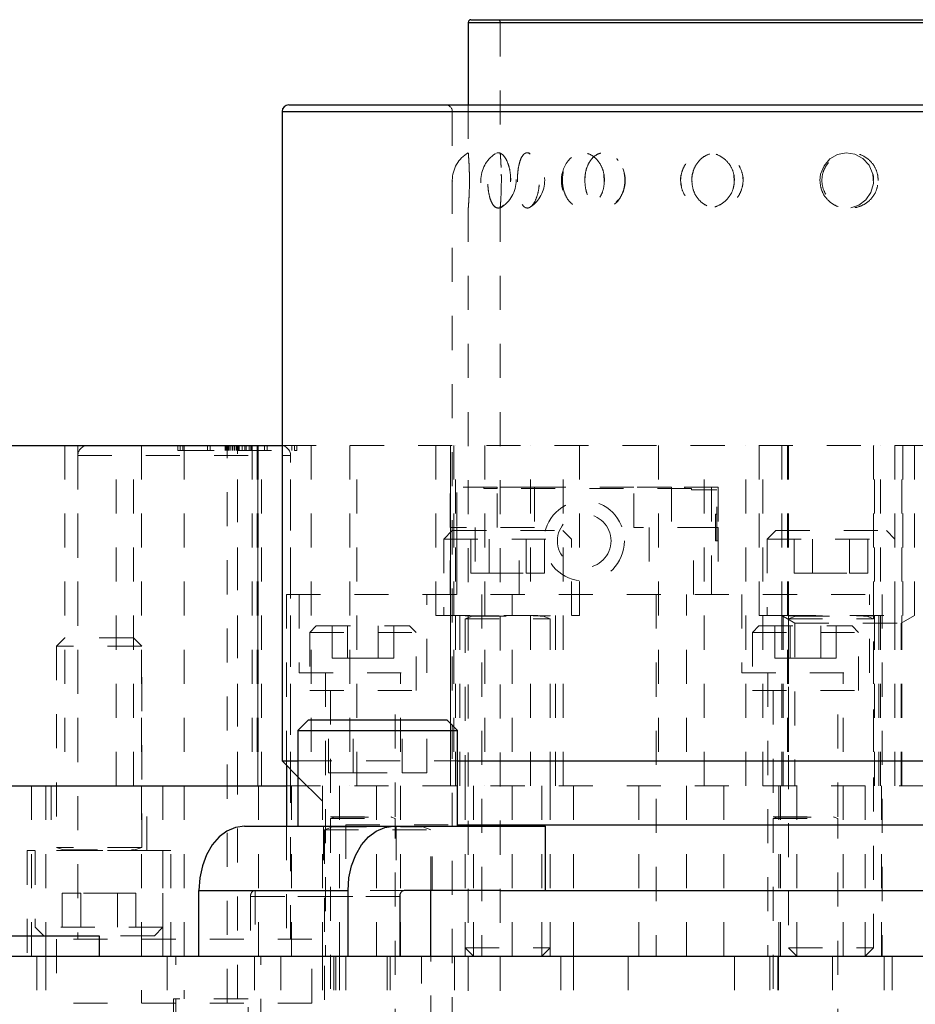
# Model space of a CAD drawing. Header units: inches. Extents: x 220 to 877, y 4 to 174.
# Tile 335 of 656: x 433.85 to 436.48, y 135.82 to 138.71. Entities that reach past the tile are written whole.
import ezdxf

# ---------------------------------------------------------------- set-up
doc = ezdxf.new("R2010")
doc.units = ezdxf.units.IN
doc.header["$LTSCALE"] = 0.5
doc.header["$MEASUREMENT"] = 0
doc.linetypes.add('HIDDEN', pattern=[0.225, 0.15, -0.075])
for name, color, linetype in [('DIE-M-S', 8, 'Continuous'), ('DIE-M-S2', 1, 'Continuous'), ('DIE-M-S3', 8, 'Continuous'), ('DSS-M-S', 53, 'Continuous'), ('SVD-M-S', 8, 'Continuous')]:
    doc.layers.add(name, color=color, linetype=linetype)

msp = doc.modelspace()

# ---------------------------------------------------------------- linework, layer by layer
at = {"layer": 'DIE-M-S', "linetype": 'Continuous', "lineweight": 25}
for p, q in [((433.40364, 137.46072), (434.62114, 137.46072)), ((434.63364, 136.52172), (434.63364, 136.34272)), ((433.43364, 136.46072), (434.63364, 136.46072))]:
    msp.add_line(p, q, dxfattribs=at)
at = {"layer": 'DIE-M-S', "linetype": 'HIDDEN', "lineweight": 18}
for p, q in [((433.98314, 137.46072), (433.98314, 136.46072)), ((434.02114, 137.46072), (434.02114, 136.46072)), ((434.13364, 136.46072), (434.13364, 137.46072)), ((434.18414, 136.46072), (434.18414, 137.46072)), ((434.3147, 137.44572), (434.3147, 137.46072)), ((434.32164, 137.44572), (434.32164, 137.46072)), ((434.32964, 137.44572), (434.32964, 137.46072)), ((434.33314, 137.46072), (434.33314, 136.46072)), ((434.40164, 137.44572), (434.40164, 137.46072)), ((434.40964, 137.44572), (434.40964, 137.46072)), ((434.45343, 137.44572), (434.45343, 137.46072)), ((434.45534, 137.44572), (434.45534, 137.46072)), ((434.45646, 137.44572), (434.45646, 137.46072)), ((434.46106, 137.44572), (434.46106, 137.46072)), ((434.46297, 137.44572), (434.46297, 137.46072)), ((434.46602, 137.44572), (434.46602, 137.46072)), ((434.47048, 137.44572), (434.47048, 137.46072)), ((434.4706, 137.44572), (434.4706, 137.46072)), ((434.47079, 137.44572), (434.47079, 137.46072)), ((434.47529, 137.44572), (434.47529, 137.46072)), ((434.47532, 137.44572), (434.47532, 137.46072)), ((434.48009, 137.44572), (434.48009, 137.46072)), ((434.48211, 137.44572), (434.48211, 137.46072)), ((434.48749, 137.44572), (434.48749, 137.46072)), ((434.48749, 137.44572), (434.48749, 137.46072)), ((434.48776, 137.44572), (434.48776, 137.46072)), ((434.48793, 137.44572), (434.48793, 137.46072)), ((434.48964, 137.44572), (434.48964, 137.46072)), ((434.49014, 136.46072), (434.49014, 137.46072)), ((434.49223, 137.44572), (434.49223, 137.46072)), ((434.49223, 137.44572), (434.49223, 137.46072)), ((434.49248, 137.44572), (434.49248, 137.46072)), ((434.4925, 137.44572), (434.4925, 137.46072)), ((434.49283, 137.44572), (434.49283, 137.46072)), ((434.49286, 137.44572), (434.49286, 137.46072)), ((434.49417, 137.44572), (434.49417, 137.46072)), ((434.49539, 137.44572), (434.49539, 137.46072)), ((434.50409, 137.44572), (434.50409, 137.46072)), ((434.51139, 137.44572), (434.51139, 137.46072)), ((434.5115, 137.44572), (434.5115, 137.46072)), ((434.5116, 137.44572), (434.5116, 137.46072)), ((434.51537, 137.44572), (434.51537, 137.46072)), ((434.524, 137.44572), (434.524, 137.46072)), ((434.52972, 137.44572), (434.52972, 137.46072)), ((434.53162, 137.44572), (434.53162, 137.46072)), ((434.53364, 137.46072), (434.53364, 136.46072)), ((434.54802, 137.46072), (434.54802, 136.46072)), ((434.54944, 136.46072), (434.54944, 137.46072)), ((434.56061, 136.46072), (434.56061, 137.46072)), ((434.56964, 137.44572), (434.56964, 137.46072)), ((434.57764, 137.44572), (434.57764, 137.46072)), ((434.62114, 137.46072), (438.05814, 137.46072)), ((434.64614, 136.46072), (434.64614, 137.46072)), ((434.64964, 137.44572), (434.64964, 137.46072)), ((434.65764, 137.44572), (434.65764, 137.46072)), ((434.66459, 137.44572), (434.66459, 137.46072)), ((434.82014, 137.46072), (434.82014, 136.46072)), ((435.11538, 137.46072), (435.11538, 136.46072)), ((435.11572, 136.46072), (435.11572, 137.46072)), ((435.13051, 136.46072), (435.13051, 137.46072)), ((435.44714, 136.46072), (435.44714, 137.46072)), ((435.98364, 136.46072), (435.98364, 137.46072)), ((436.03364, 136.46072), (436.03364, 137.46072)), ((436.08864, 137.46072), (436.08864, 136.96072)), ((436.37864, 136.46072), (436.37864, 137.46072)), ((436.37864, 136.46072), (436.37864, 137.46072)), ((436.44114, 136.46072), (436.44114, 137.46072)), ((436.44114, 136.46072), (436.44114, 137.46072)), ((436.47864, 136.96072), (436.47864, 137.46072)), ((434.3147, 137.44572), (434.32164, 137.44572)), ((434.32164, 137.44572), (434.48964, 137.44572)), ((434.48964, 137.44572), (434.65764, 137.44572)), ((434.65764, 137.44572), (434.66459, 137.44572)), ((435.11495, 137.21957), (435.11495, 137.33768)), ((435.25274, 137.33768), (435.11495, 137.33768)), ((435.13463, 137.02272), (435.13463, 137.33768)), ((435.21337, 137.33768), (435.21337, 137.33375)), ((435.25274, 137.21957), (435.25274, 137.33768)), ((435.36298, 137.33768), (435.25274, 137.33768)), ((435.25274, 137.33375), (435.25274, 137.33768)), ((435.36298, 137.33768), (435.36298, 137.21957)), ((435.65432, 137.33768), (435.36298, 137.33768)), ((435.65432, 137.21957), (435.65432, 137.33768)), ((435.76455, 137.33768), (435.65432, 137.33768)), ((435.76455, 137.33768), (435.76455, 137.21957)), ((435.90235, 137.33768), (435.76455, 137.33768)), ((435.80392, 137.33375), (435.80392, 137.33768)), ((435.88266, 137.33768), (435.88266, 137.02272)), ((435.90235, 137.33768), (435.90235, 137.21957)), ((435.21337, 137.33375), (435.25274, 137.33375)), ((435.82361, 137.33375), (435.25274, 137.33375)), ((435.82361, 137.32981), (435.82361, 137.33375)), ((435.89841, 137.32981), (435.82361, 137.32981)), ((435.89841, 137.1802), (435.89841, 137.32981)), ((435.89448, 137.25894), (435.89448, 137.1802)), ((435.89841, 137.25894), (435.89448, 137.25894)), ((435.11495, 137.02272), (435.11495, 137.21957)), ((435.13463, 137.21957), (435.11495, 137.21957)), ((435.13463, 137.21957), (435.13463, 137.02272)), ((435.36298, 137.21957), (435.13463, 137.21957)), ((435.18778, 137.21957), (435.18778, 137.02272)), ((435.3177, 137.02272), (435.3177, 137.21957)), ((435.88266, 137.21957), (435.65432, 137.21957)), ((435.69959, 137.21957), (435.69959, 137.02272)), ((435.82951, 137.02272), (435.82951, 137.21957)), ((435.88266, 137.02272), (435.88266, 137.21957)), ((435.88266, 137.21957), (435.90235, 137.21957)), ((435.90235, 137.21957), (435.90235, 137.02272)), ((435.89448, 137.1802), (435.89841, 137.1802)), ((435.90235, 137.1802), (435.89841, 137.1802)), ((434.63364, 137.02272), (434.63364, 136.52172)), ((434.63364, 137.02272), (436.38364, 137.02272)), ((434.67114, 137.02272), (434.67114, 136.79272)), ((435.04614, 136.79272), (435.04614, 137.02272)), ((435.20824, 137.02272), (435.20824, 135.96072)), ((435.29724, 135.96072), (435.29724, 137.02272)), ((435.72004, 137.02272), (435.72004, 135.96072)), ((435.80904, 135.96072), (435.80904, 137.02272)), ((435.97114, 137.02272), (435.97114, 136.79272)), ((436.34614, 136.79272), (436.34614, 137.02272)), ((436.38364, 137.02272), (436.38364, 135.96072)), ((436.08864, 136.96072), (436.47864, 136.96072)), ((436.08864, 136.96072), (436.12739, 136.93835)), ((436.08864, 136.46072), (436.08864, 136.96072)), ((436.08864, 136.46072), (436.08864, 136.96072)), ((436.08864, 136.46072), (436.08864, 136.96072)), ((436.08864, 136.46072), (436.08864, 136.96072)), ((436.43989, 136.93835), (436.47864, 136.96072)), ((436.12739, 136.93835), (436.43989, 136.93835)), ((436.12739, 136.93835), (436.12739, 136.46072)), ((436.43989, 136.46072), (436.43989, 136.93835)), ((434.67114, 136.79272), (435.04614, 136.79272)), ((434.74814, 136.79272), (434.74814, 135.96072)), ((434.96914, 135.96072), (434.96914, 136.79272)), ((435.97114, 136.79272), (436.34614, 136.79272)), ((436.04814, 136.79272), (436.04814, 135.96072)), ((436.26914, 135.96072), (436.26914, 136.79272)), ((434.63364, 136.46072), (438.07114, 136.46072)), ((434.63364, 136.34272), (434.63364, 135.96072))]:
    msp.add_line(p, q, dxfattribs=at)
for radius in [0.11811, 0.07874]:
    msp.add_circle((435.50865, 137.1802), radius, dxfattribs=at)
at = {"layer": 'DIE-M-S2', "linetype": 'HIDDEN', "lineweight": 18}
for p, q in [((434.13364, 136.46072), (434.13364, 137.46072)), ((434.53364, 137.46072), (434.53364, 136.46072)), ((434.55042, 137.46072), (434.55042, 136.46072)), ((434.70664, 137.46072), (434.70664, 136.46072)), ((434.84064, 136.46072), (434.84064, 137.46072)), ((435.07264, 137.46072), (435.07264, 136.96072)), ((435.12592, 137.46072), (435.12592, 136.46072)), ((435.21664, 137.46072), (435.21664, 136.46072)), ((435.35064, 136.46072), (435.35064, 137.46072)), ((435.49464, 136.96072), (435.49464, 137.46072)), ((435.72664, 137.46072), (435.72664, 136.46072)), ((435.86064, 136.46072), (435.86064, 137.46072)), ((436.02264, 137.46072), (436.02264, 136.96072)), ((436.03364, 136.46072), (436.03364, 137.46072)), ((436.10564, 137.46072), (436.10564, 136.46072)), ((436.10864, 137.46072), (436.10864, 136.46072)), ((436.10864, 137.46072), (436.10864, 136.96072)), ((436.10864, 137.46072), (436.10864, 136.96072)), ((436.10864, 137.46072), (436.10864, 136.96072)), ((436.35864, 137.46072), (436.35864, 136.46072)), ((436.35864, 137.46072), (436.35864, 136.96072)), ((436.36164, 136.46072), (436.36164, 137.46072)), ((436.42114, 137.46072), (436.42114, 137.18572)), ((436.42114, 137.46072), (436.42114, 137.18572)), ((436.44464, 136.96072), (436.44464, 137.46072)), ((435.07264, 136.96072), (435.49464, 136.96072)), ((435.14314, 136.96072), (435.14314, 136.46072)), ((435.42414, 136.46072), (435.42414, 136.96072)), ((436.02264, 136.96072), (436.08864, 136.96072)), ((436.09314, 136.96072), (436.09314, 136.46072)), ((436.10864, 136.96033), (436.10864, 136.95141)), ((436.10864, 136.96033), (436.10864, 136.95141)), ((436.10864, 136.96033), (436.10864, 136.95141)), ((436.35864, 136.96033), (436.35864, 136.95141)), ((436.37414, 136.46072), (436.37414, 136.96072)), ((436.42114, 136.96072), (436.42114, 136.46072)), ((436.42114, 136.96072), (436.42114, 136.46072))]:
    msp.add_line(p, q, dxfattribs=at)
at = {"layer": 'DIE-M-S3', "linetype": 'HIDDEN', "lineweight": 18}
for p, q in [((434.20764, 137.46072), (434.20764, 135.82322)), ((434.45964, 135.82322), (434.45964, 137.46072)), ((434.02114, 137.43072), (434.64431, 137.43072)), ((434.02114, 137.43072), (434.02114, 136.01072)), ((434.64614, 136.01072), (434.64614, 137.43072)), ((433.88489, 135.96072), (433.88489, 136.46072)), ((433.92739, 136.46072), (433.92739, 135.96072)), ((433.94314, 136.46072), (433.94314, 136.27072)), ((434.22414, 136.27072), (434.22414, 136.46072)), ((434.27102, 136.46072), (434.27102, 135.96072)), ((434.55227, 135.96072), (434.55227, 136.46072)), ((434.63364, 136.46072), (438.07114, 136.46072)), ((434.64864, 136.46072), (434.64864, 135.96072)), ((434.73989, 135.96072), (434.73989, 136.46072)), ((434.78989, 136.46072), (434.78989, 135.96072)), ((434.89864, 135.96072), (434.89864, 136.46072)), ((435.15864, 136.46072), (435.15864, 135.96072)), ((435.18314, 136.46072), (435.18314, 135.96072)), ((435.38414, 135.96072), (435.38414, 136.46072)), ((435.40864, 135.96072), (435.40864, 136.46072)), ((435.47739, 135.96072), (435.47739, 136.46072)), ((435.66864, 136.46072), (435.66864, 135.96072)), ((435.91864, 135.96072), (435.91864, 136.46072)), ((436.08064, 136.46072), (436.08064, 135.96072)), ((436.08521, 136.46072), (436.08521, 135.96072)), ((436.13314, 136.46072), (436.13314, 135.96072)), ((436.33414, 135.96072), (436.33414, 136.46072)), ((436.38208, 135.96072), (436.38208, 136.46072)), ((434.29464, 136.27072), (433.87264, 136.27072)), ((433.87264, 136.27072), (433.87264, 135.96072)), ((434.29464, 135.96072), (434.29464, 136.27072)), ((434.70864, 136.01072), (433.95864, 136.01072)), ((433.95864, 136.01072), (433.95864, 135.82322)), ((434.70864, 135.82322), (434.70864, 136.01072)), ((434.70864, 135.82322), (433.95864, 135.82322))]:
    msp.add_line(p, q, dxfattribs=at)
at = {"layer": 'DIE-M-S3', "linetype": 'Continuous', "lineweight": 25}
msp.add_line((433.43364, 136.46072), (434.63364, 136.46072), dxfattribs=at)
at = {"layer": 'DIE-M-S3', "linetype": 'HIDDEN', "lineweight": 18}
for centre, start, end in [((434.05114, 137.43072), 90, 180), ((434.61614, 137.43072), 0, 90)]:
    msp.add_arc(centre, 0.03, start, end, dxfattribs=at)
at = {"layer": 'DSS-M-S', "linetype": 'Continuous', "lineweight": 25}
for p, q in [((435.16802, 138.70285), (435.16802, 138.46072)), ((435.16802, 138.70285), (437.19927, 138.70285)), ((435.17589, 138.71072), (437.19139, 138.71072)), ((434.62114, 138.44072), (434.62114, 136.53422)), ((434.62114, 138.44072), (437.74614, 138.44072)), ((434.64114, 138.46072), (437.72614, 138.46072)), ((434.62114, 136.53422), (434.66764, 136.48773)), ((434.62114, 136.53422), (434.66764, 136.53422)), ((435.13639, 136.53422), (437.2309, 136.53422)), ((435.13639, 136.34672), (437.2309, 136.34672)), ((435.26302, 136.15372), (437.10427, 136.15372)), ((433.43364, 136.02072), (434.08364, 136.02072)), ((434.08364, 136.02072), (434.08364, 135.96072)), ((405.93364, 135.96072), (439.43364, 135.96072))]:
    msp.add_line(p, q, dxfattribs=at)
at = {"layer": 'DSS-M-S', "linetype": 'HIDDEN', "lineweight": 18}
for p, q in [((437.19927, 138.70285), (435.16802, 138.70285)), ((435.26177, 138.70285), (437.10377, 138.70285)), ((435.26177, 138.70285), (435.26177, 138.31971)), ((437.74614, 138.44072), (434.62114, 138.44072)), ((435.12114, 138.44072), (437.24441, 138.44072)), ((435.12114, 138.44072), (435.12114, 134.29322)), ((435.16802, 138.46072), (435.16802, 138.31986)), ((435.24981, 138.31747), (435.24768, 138.31663)), ((435.34717, 138.31773), (435.35027, 138.31628)), ((436.27793, 138.32001), (436.25261, 138.31498)), ((436.30383, 138.31622), (436.27793, 138.32001)), ((435.47141, 138.30601), (435.4673, 138.30292)), ((436.23026, 138.3019), (436.21303, 138.28193)), ((436.25261, 138.31498), (436.23026, 138.3019)), ((436.32745, 138.30354), (436.30383, 138.31622)), ((436.34576, 138.28308), (436.32745, 138.30354)), ((436.21303, 138.28193), (436.20293, 138.25685)), ((436.3563, 138.25732), (436.34576, 138.28308)), ((435.29237, 138.23468), (435.29171, 138.25651)), ((435.31265, 138.23428), (435.31307, 138.25708)), ((435.51079, 138.23427), (435.51167, 138.25708)), ((435.56749, 138.23468), (435.56639, 138.25651)), ((435.79185, 138.23885), (435.79456, 138.22178)), ((435.94915, 138.23468), (435.9478, 138.25651)), ((436.20293, 138.25685), (436.20096, 138.23885)), ((436.20096, 138.23885), (436.20096, 138.23885)), ((436.35784, 138.22962), (436.3563, 138.25732)), ((436.33561, 138.18156), (436.35053, 138.20341)), ((436.35053, 138.20341), (436.35784, 138.22962)), ((435.60777, 138.1807), (435.60276, 138.17504)), ((436.3149, 138.1661), (436.33561, 138.18156)), ((435.16802, 138.15862), (435.16802, 134.99174)), ((435.26177, 138.15873), (435.26177, 134.99158)), ((436.29163, 138.15875), (436.3149, 138.1661)), ((434.66764, 136.53422), (435.13639, 136.53422)), ((434.66764, 136.48773), (434.80864, 136.34672)), ((434.80864, 136.34672), (435.13639, 136.34672)), ((434.80864, 136.34672), (434.80864, 136.15372)), ((434.54214, 136.15372), (434.54214, 135.96072)), ((433.90052, 133.46072), (433.90052, 135.96072)), ((433.92739, 135.96072), (433.92739, 133.46072)), ((434.28314, 135.96072), (434.28314, 133.46072)), ((434.30864, 135.33572), (434.30864, 135.96072)), ((434.30864, 135.33572), (434.30864, 135.96072)), ((434.54014, 133.46072), (434.54014, 135.96072)), ((434.55864, 135.33572), (434.55864, 135.96072)), ((434.61739, 135.96072), (434.61739, 133.46072)), ((434.73989, 133.46072), (434.73989, 135.96072)), ((434.77351, 135.96072), (434.77351, 135.08072)), ((434.77914, 135.96072), (434.77914, 133.46072)), ((434.78989, 135.96072), (434.78989, 133.46072)), ((434.80864, 135.96072), (434.80864, 134.29322)), ((434.80864, 135.96072), (434.80864, 133.46072)), ((434.92989, 133.46072), (434.92989, 135.96072)), ((434.93814, 133.46072), (434.93814, 135.96072)), ((435.03051, 135.08072), (435.03051, 135.96072)), ((435.12739, 135.96072), (435.12739, 133.46072)), ((435.43989, 133.46072), (435.43989, 135.96072)), ((435.47739, 133.46072), (435.47739, 135.96072)), ((435.63739, 135.96072), (435.63739, 133.46072)), ((435.94989, 133.46072), (435.94989, 135.96072)), ((436.05396, 135.96072), (436.05396, 133.46072)), ((436.07739, 135.96072), (436.07739, 135.46072)), ((436.07914, 135.96072), (436.07914, 133.46072)), ((436.23814, 133.46072), (436.23814, 135.96072)), ((436.38989, 135.46072), (436.38989, 135.96072)), ((436.41333, 133.46072), (436.41333, 135.96072))]:
    msp.add_line(p, q, dxfattribs=at)
at = {"layer": 'DSS-M-S', "linetype": 'Continuous', "lineweight": 25}
for centre, radius in [((435.17589, 138.70285), 0.00787), ((434.64114, 138.44072), 0.02)]:
    msp.add_arc(centre, radius, 90, 180, dxfattribs=at)
at = {"layer": 'DSS-M-S', "linetype": 'HIDDEN', "lineweight": 18}
for centre, radius, start, end in [((435.25389, 138.70285), 0.00787, 0, 90), ((435.10114, 138.44072), 0.02, 0, 90), ((435.21489, 138.23885), 0.09375, 120.03728, 239.7545), ((435.21489, 138.23885), 0.09375, 300.39276, 59.87715), ((435.29865, 138.23885), 0.09375, 123.29471, 236.66351), ((435.29865, 138.23885), 0.09375, 303.80578, 56.47583), ((435.53542, 138.23885), 0.09375, 136.80884, 222.86935), ((435.53542, 138.23885), 0.09375, 320.52814, 38.65081)]:
    msp.add_arc(centre, radius, start, end, dxfattribs=at)
for points, knots in [([(435.16803, 138.31986), (435.1681, 138.31907), (435.16824, 138.31746), (435.16933, 138.3034), (435.17053, 138.2824), (435.17131, 138.25946), (435.17139, 138.24457), (435.17142, 138.23885)], [0, 0, 0, 0, 0.212694, 0.4339888, 0.6525969, 0.866575, 1, 1, 1, 1]), ([(435.29272, 138.23885), (435.29229, 138.22986), (435.29142, 138.21189), (435.28485, 138.18795), (435.27546, 138.16948), (435.26411, 138.15849), (435.25234, 138.15646), (435.24158, 138.16397), (435.233, 138.18029), (435.22732, 138.20333), (435.22479, 138.23012), (435.22536, 138.25749), (435.22892, 138.28258), (435.23531, 138.30299), (435.2443, 138.31658), (435.25531, 138.32162), (435.26724, 138.31717), (435.27855, 138.30353), (435.2874, 138.28237), (435.29208, 138.25947), (435.29254, 138.24457), (435.29272, 138.23885)], [0, 0, 0, 0, 0.05221572, 0.10441149, 0.15705743, 0.21086104, 0.26571001, 0.32108448, 0.37626637, 0.43057977, 0.48367794, 0.53577566, 0.58757998, 0.63991837, 0.69333725, 0.74788998, 0.80316854, 0.85849364, 0.91314705, 0.96664291, 1, 1, 1, 1]), ([(435.26517, 138.23885), (435.26509, 138.22957), (435.26493, 138.21101), (435.26382, 138.18635), (435.26261, 138.16789), (435.26178, 138.1578), (435.2617, 138.15688), (435.26237, 138.16483), (435.26349, 138.18067), (435.26461, 138.20297), (435.26526, 138.22962), (435.26512, 138.25771), (435.26422, 138.2839), (435.26299, 138.30454), (435.26196, 138.31779), (435.26185, 138.31909), (435.2618, 138.31971)], [0, 0, 0, 0, 0.0736499, 0.1473273, 0.2203354, 0.291581, 0.3611463, 0.4299285, 0.4991673, 0.5698436, 0.6422792, 0.7160593, 0.790241, 0.8637002, 0.9355503, 1, 1, 1, 1]), ([(435.31239, 138.23885), (435.31269, 138.22957), (435.31327, 138.21101), (435.31799, 138.18635), (435.3253, 138.16789), (435.3349, 138.1578), (435.34571, 138.15688), (435.35661, 138.16483), (435.36633, 138.18067), (435.37362, 138.20297), (435.37726, 138.22961), (435.37649, 138.25772), (435.37128, 138.28387), (435.3625, 138.30468), (435.3517, 138.31763), (435.34055, 138.32152), (435.33036, 138.31635), (435.32196, 138.30292), (435.31594, 138.28252), (435.31284, 138.25997), (435.31252, 138.2449), (435.31239, 138.23885)], [0, 0, 0, 0, 0.0552249, 0.1104704, 0.165214, 0.2186361, 0.2707982, 0.3223731, 0.3742905, 0.4272857, 0.4816, 0.5369225, 0.5925461, 0.647628, 0.7015034, 0.7540234, 0.805689, 0.857398, 0.9099917, 0.9638893, 1, 1, 1, 1]), ([(435.56806, 138.23885), (435.56735, 138.22986), (435.56593, 138.21189), (435.55495, 138.18795), (435.53898, 138.16948), (435.51912, 138.15849), (435.49779, 138.15646), (435.4775, 138.16397), (435.46066, 138.18029), (435.44912, 138.20333), (435.44386, 138.23012), (435.44505, 138.25749), (435.45239, 138.28258), (435.46525, 138.30299), (435.48271, 138.31658), (435.50325, 138.32162), (435.52467, 138.31717), (435.54428, 138.30353), (435.55923, 138.28237), (435.567, 138.25947), (435.56777, 138.24457), (435.56806, 138.23885)], [0, 0, 0, 0, 0.05221572, 0.10441149, 0.15705743, 0.21086104, 0.26571001, 0.32108448, 0.37626637, 0.43057977, 0.48367794, 0.53577566, 0.58757998, 0.63991837, 0.69333725, 0.74788998, 0.80316854, 0.85849364, 0.91314705, 0.96664291, 1, 1, 1, 1]), ([(435.51026, 138.23885), (435.51088, 138.22957), (435.51211, 138.21101), (435.52184, 138.18635), (435.53641, 138.16789), (435.55477, 138.1578), (435.57461, 138.15688), (435.59385, 138.16483), (435.6105, 138.18067), (435.62268, 138.20297), (435.6287, 138.22961), (435.62743, 138.25772), (435.6188, 138.28387), (435.604, 138.30468), (435.58528, 138.31763), (435.56523, 138.32152), (435.54617, 138.31635), (435.52982, 138.30292), (435.51765, 138.28252), (435.51119, 138.25997), (435.51053, 138.2449), (435.51026, 138.23885)], [0, 0, 0, 0, 0.0552249, 0.1104704, 0.165214, 0.2186361, 0.2707982, 0.3223731, 0.3742905, 0.4272857, 0.4816, 0.5369225, 0.5925461, 0.647628, 0.7015034, 0.7540234, 0.805689, 0.857398, 0.9099917, 0.9638893, 1, 1, 1, 1]), ([(435.94985, 138.23885), (435.94898, 138.22986), (435.94724, 138.21189), (435.93376, 138.18795), (435.91397, 138.16948), (435.88904, 138.15849), (435.86184, 138.15646), (435.83552, 138.16397), (435.81333, 138.18029), (435.79793, 138.20333), (435.79084, 138.23012), (435.79246, 138.25749), (435.8023, 138.28258), (435.81941, 138.30299), (435.84231, 138.31658), (435.86884, 138.32162), (435.89604, 138.31717), (435.92057, 138.30353), (435.93903, 138.28237), (435.94855, 138.25947), (435.94949, 138.24457), (435.94985, 138.23885)], [0, 0, 0, 0, 0.05221572, 0.10441149, 0.15705743, 0.21086104, 0.26571001, 0.32108448, 0.37626637, 0.43057977, 0.48367794, 0.53577566, 0.58757998, 0.63991837, 0.69333725, 0.74788998, 0.80316854, 0.85849364, 0.91314705, 0.96664291, 1, 1, 1, 1]), ([(435.82456, 138.23885), (435.8254, 138.22957), (435.82706, 138.21101), (435.84012, 138.18635), (435.85944, 138.16789), (435.88338, 138.1578), (435.90881, 138.15688), (435.93308, 138.16483), (435.95377, 138.18067), (435.96874, 138.20297), (435.97609, 138.22961), (435.97454, 138.25772), (435.96399, 138.28387), (435.94573, 138.30468), (435.92232, 138.31763), (435.89684, 138.32152), (435.87221, 138.31635), (435.85072, 138.30292), (435.83451, 138.28252), (435.82582, 138.25997), (435.82492, 138.2449), (435.82456, 138.23885)], [0, 0, 0, 0, 0.05522489, 0.11047042, 0.16521401, 0.2186361, 0.27079818, 0.32237312, 0.37429046, 0.42728566, 0.48160002, 0.53692253, 0.59254613, 0.64762801, 0.70150336, 0.7540234, 0.805689, 0.85739802, 0.9099917, 0.96388932, 1, 1, 1, 1]), ([(436.37206, 138.23885), (436.37118, 138.22986), (436.36942, 138.21189), (436.35578, 138.18795), (436.33558, 138.16948), (436.30989, 138.15849), (436.28152, 138.15646), (436.25373, 138.16397), (436.23003, 138.18029), (436.21342, 138.20333), (436.20575, 138.23012), (436.2075, 138.25749), (436.21815, 138.28258), (436.23655, 138.30299), (436.26094, 138.31658), (436.28886, 138.32162), (436.31714, 138.31717), (436.34234, 138.30353), (436.36113, 138.28237), (436.37075, 138.25947), (436.37169, 138.24457), (436.37206, 138.23885)], [0, 0, 0, 0, 0.0522157, 0.1044115, 0.1570574, 0.210861, 0.26571, 0.3210845, 0.3762664, 0.4305798, 0.4836779, 0.5357757, 0.58758, 0.6399184, 0.6933372, 0.74789, 0.8031685, 0.8584936, 0.913147, 0.9666429, 1, 1, 1, 1]), ([(435.60384, 138.30259), (435.60416, 138.30237), (435.60589, 138.30114), (435.60704, 138.29894), (435.60799, 138.29713)], [0, 0, 0, 0, 0.1791588, 1, 1, 1, 1]), ([(435.82528, 138.23426), (435.82478, 138.24217), (435.82413, 138.25244), (435.82803, 138.26159), (435.82893, 138.26369)], [0, 0, 0, 0, 0.7701262, 1, 1, 1, 1]), ([(435.17142, 138.23885), (435.17135, 138.22986), (435.1712, 138.21189), (435.17015, 138.18795), (435.16898, 138.16948), (435.16809, 138.15849), (435.16792, 138.15646), (435.16855, 138.16397), (435.16972, 138.18029), (435.17087, 138.20331), (435.17154, 138.23001), (435.17135, 138.24783), (435.17125, 138.25655)], [0, 0, 0, 0, 0.0976816, 0.195326, 0.2938124, 0.3944646, 0.4970723, 0.6006631, 0.7038937, 0.8054995, 0.904832, 1, 1, 1, 1]), ([(435.265, 138.2571), (435.265, 138.25702), (435.26518, 138.25134), (435.26517, 138.24505), (435.26517, 138.23885)], [0, 0, 0, 0, 0.0144704, 1, 1, 1, 1]), ([(435.7938, 138.2565), (435.79372, 138.2563), (435.79161, 138.25082), (435.79173, 138.24472), (435.79185, 138.23885)], [0, 0, 0, 0, 0.0372002, 1, 1, 1, 1]), ([(435.97306, 138.25708), (435.97309, 138.25701), (435.97533, 138.25133), (435.9752, 138.24505), (435.97507, 138.23885)], [0, 0, 0, 0, 0.0134365, 1, 1, 1, 1]), ([(436.20096, 138.23885), (436.20186, 138.22958), (436.20367, 138.21103), (436.21779, 138.18628), (436.23852, 138.16817), (436.26031, 138.15842), (436.27418, 138.15867), (436.27911, 138.15876)], [0, 0, 0, 0, 0.222575, 0.4452332, 0.6658684, 0.8811776, 1, 1, 1, 1]), ([(436.35632, 138.25708), (436.35635, 138.25701), (436.35861, 138.25133), (436.35847, 138.24505), (436.35834, 138.23885)], [0, 0, 0, 0, 0.01340172, 1, 1, 1, 1]), ([(435.46726, 138.17558), (435.46841, 138.17384), (435.47049, 138.17065), (435.47346, 138.16924), (435.4748, 138.16861)], [0, 0, 0, 0, 0.5491724, 1, 1, 1, 1]), ([(435.2449, 138.16339), (435.24586, 138.16214), (435.2491, 138.15795), (435.25309, 138.15834), (435.2559, 138.15862)], [0, 0, 0, 0, 0.2985808, 1, 1, 1, 1]), ([(435.35033, 138.16142), (435.34955, 138.16061), (435.34665, 138.15764), (435.3437, 138.15827), (435.34155, 138.15873)], [0, 0, 0, 0, 0.2722515, 1, 1, 1, 1])]:
    msp.add_open_spline(points, degree=3, knots=knots, dxfattribs=at)
at = {"layer": 'SVD-M-S', "linetype": 'HIDDEN', "lineweight": 18}
for p, q in [((434.33364, 137.46072), (434.33364, 135.83572)), ((434.48964, 135.83572), (434.48964, 137.44572)), ((435.12114, 137.21072), (435.09614, 137.18572)), ((435.12114, 137.21072), (435.44614, 137.21072)), ((435.17539, 137.08572), (435.17539, 137.21072)), ((435.22952, 137.08572), (435.22952, 137.21072)), ((435.33777, 137.08572), (435.33777, 137.21072)), ((435.3919, 137.08572), (435.3919, 137.21072)), ((435.47114, 137.18572), (435.44614, 137.21072)), ((436.07114, 137.21072), (436.04614, 137.18572)), ((436.07114, 137.21072), (436.39614, 137.21072)), ((436.12539, 137.08572), (436.12539, 137.21072)), ((436.17952, 137.08572), (436.17952, 137.21072)), ((436.28777, 137.08572), (436.28777, 137.21072)), ((436.3419, 137.08572), (436.3419, 137.21072)), ((436.42114, 137.18572), (436.39614, 137.21072)), ((435.09614, 137.18572), (435.47114, 137.18572)), ((435.09614, 137.18572), (435.09614, 136.96072)), ((435.47114, 136.96072), (435.47114, 137.18572)), ((436.04614, 137.18572), (436.42114, 137.18572)), ((436.04614, 137.18572), (436.04614, 136.96072)), ((436.42114, 136.96072), (436.42114, 137.18572)), ((435.17539, 137.08572), (435.22952, 137.08572)), ((435.22952, 137.08572), (435.33777, 137.08572)), ((435.33777, 137.08572), (435.3919, 137.08572)), ((436.12539, 137.08572), (436.17952, 137.08572)), ((436.17952, 137.08572), (436.28777, 137.08572)), ((436.28777, 137.08572), (436.3419, 137.08572)), ((435.15864, 136.96072), (435.15864, 136.96033)), ((435.15864, 136.96033), (435.40864, 136.96033)), ((435.17895, 136.9588), (435.15864, 136.95141)), ((435.17895, 136.9588), (435.38656, 136.9588)), ((435.40864, 136.95141), (435.38834, 136.9588)), ((435.40864, 136.96033), (435.40864, 136.96072)), ((436.10864, 136.96072), (436.10864, 136.96033)), ((436.10864, 136.96033), (436.35864, 136.96033)), ((436.12895, 136.9588), (436.10864, 136.95141)), ((436.12895, 136.9588), (436.33656, 136.9588)), ((436.35864, 136.95141), (436.33834, 136.9588)), ((436.35864, 136.96033), (436.35864, 136.96072)), ((434.72164, 136.93072), (434.70264, 136.91172)), ((434.72164, 136.93072), (434.99564, 136.93072)), ((434.76843, 136.83572), (434.76843, 136.93072)), ((434.81354, 136.83572), (434.81354, 136.93072)), ((434.90375, 136.83572), (434.90375, 136.93072)), ((434.94885, 136.83572), (434.94885, 136.93072)), ((435.01464, 136.91172), (434.99564, 136.93072)), ((435.15864, 136.95141), (435.40864, 136.95141)), ((435.15864, 136.95141), (435.15864, 136.46072)), ((435.40864, 136.46072), (435.40864, 136.95141)), ((436.02164, 136.93072), (436.00264, 136.91172)), ((436.02164, 136.93072), (436.29564, 136.93072)), ((436.06843, 136.83572), (436.06843, 136.93072)), ((436.10864, 136.95141), (436.35864, 136.95141)), ((436.10864, 136.95141), (436.10864, 135.98522)), ((436.11354, 136.83572), (436.11354, 136.93072)), ((436.20375, 136.83572), (436.20375, 136.93072)), ((436.24885, 136.83572), (436.24885, 136.93072)), ((436.31464, 136.91172), (436.29564, 136.93072)), ((436.35864, 135.98522), (436.35864, 136.95141)), ((434.70264, 136.91172), (435.01464, 136.91172)), ((434.70264, 136.91172), (434.70264, 136.74072)), ((435.01464, 136.74072), (435.01464, 136.91172)), ((436.00264, 136.91172), (436.31464, 136.91172)), ((436.00264, 136.91172), (436.00264, 136.74072)), ((436.31464, 136.74072), (436.31464, 136.91172)), ((433.98314, 136.89572), (433.95864, 136.87122)), ((434.18414, 136.89572), (433.98314, 136.89572)), ((434.20864, 136.87122), (434.18414, 136.89572)), ((434.20864, 136.87122), (433.95864, 136.87122)), ((433.95864, 136.87122), (433.95864, 136.28003)), ((434.20864, 136.28003), (434.20864, 136.87122)), ((434.76843, 136.83572), (434.81354, 136.83572)), ((434.81354, 136.83572), (434.90375, 136.83572)), ((434.90375, 136.83572), (434.94885, 136.83572)), ((436.06843, 136.83572), (436.11354, 136.83572)), ((436.11354, 136.83572), (436.20375, 136.83572)), ((436.20375, 136.83572), (436.24885, 136.83572)), ((434.70264, 136.74072), (435.01464, 136.74072)), ((434.76364, 136.74072), (434.76364, 136.37033)), ((434.95364, 136.37033), (434.95364, 136.74072)), ((436.00264, 136.74072), (436.31464, 136.74072)), ((436.06364, 136.74072), (436.06364, 136.37033)), ((436.25364, 136.37033), (436.25364, 136.74072)), ((434.75767, 136.49897), (434.75767, 136.65522)), ((434.82984, 136.49897), (434.82984, 136.65522)), ((434.97418, 136.49897), (434.97418, 136.65522)), ((435.04635, 136.49897), (435.04635, 136.65522)), ((434.75767, 136.49897), (434.82984, 136.49897)), ((434.82984, 136.49897), (434.97418, 136.49897)), ((434.97418, 136.49897), (435.04635, 136.49897)), ((434.76364, 136.37033), (434.95364, 136.37033)), ((434.77495, 136.3688), (434.76364, 136.36469)), ((434.76364, 136.36469), (434.95364, 136.36469)), ((434.76364, 136.36469), (434.76364, 135.50622)), ((434.77495, 136.3688), (434.94234, 136.3688)), ((434.95364, 136.36469), (434.94234, 136.3688)), ((434.95364, 135.50622), (434.95364, 136.36469)), ((436.06364, 136.37033), (436.25364, 136.37033)), ((436.07495, 136.3688), (436.06364, 136.36469)), ((436.06364, 136.36469), (436.25364, 136.36469)), ((436.06364, 136.36469), (436.06364, 135.50622)), ((436.07495, 136.3688), (436.24234, 136.3688)), ((436.25364, 136.36469), (436.24234, 136.3688)), ((436.25364, 135.50622), (436.25364, 136.36469)), ((434.74251, 136.34272), (434.74251, 136.15372)), ((434.74576, 136.34272), (434.74576, 136.34233)), ((434.74576, 136.34233), (435.05826, 136.34233)), ((434.76932, 136.3408), (434.74576, 136.33223)), ((434.74576, 136.33223), (435.05826, 136.33223)), ((434.74576, 136.33223), (434.74576, 135.74547)), ((434.76932, 136.3408), (435.0329, 136.3408)), ((434.95625, 136.34272), (434.95625, 136.15372)), ((435.05826, 136.33223), (435.03471, 136.3408)), ((435.05826, 136.34233), (435.05826, 136.34272)), ((435.05826, 136.15372), (435.05826, 136.33223)), ((435.06151, 136.15372), (435.06151, 136.34272)), ((433.89614, 136.27072), (433.89614, 136.04572)), ((434.20864, 136.28003), (433.95864, 136.28003)), ((433.95864, 136.28003), (433.97895, 136.27264)), ((434.20864, 136.27112), (433.95864, 136.27112)), ((433.95864, 136.27112), (433.95864, 136.27072)), ((433.97895, 136.27264), (434.18656, 136.27264)), ((434.18834, 136.27264), (434.20864, 136.28003)), ((434.20864, 136.27072), (434.20864, 136.27112)), ((434.27114, 136.04572), (434.27114, 136.27072)), ((434.54103, 136.15372), (434.37663, 136.15372)), ((434.97944, 136.15372), (434.54103, 136.15372)), ((434.02952, 136.14572), (433.97539, 136.14572)), ((433.97539, 136.14572), (433.97539, 136.02072)), ((434.13777, 136.14572), (434.02952, 136.14572)), ((434.02952, 136.14572), (434.02952, 136.02072)), ((434.1919, 136.14572), (434.13777, 136.14572)), ((434.13777, 136.14572), (434.13777, 136.02072)), ((434.1919, 136.14572), (434.1919, 136.02072)), ((434.96707, 136.13622), (434.52866, 136.13622)), ((434.52866, 136.13622), (434.96707, 136.13622)), ((434.52866, 136.13622), (434.52866, 135.96072)), ((434.27114, 136.04572), (433.89614, 136.04572)), ((433.89614, 136.04572), (433.92114, 136.02072)), ((434.24614, 136.02072), (434.27114, 136.04572)), ((434.24614, 136.02072), (434.08364, 136.02072)), ((435.15864, 135.98522), (435.40864, 135.98522)), ((435.15864, 135.98522), (435.18314, 135.96072)), ((435.38414, 135.96072), (435.40864, 135.98522)), ((436.10864, 135.98522), (436.35864, 135.98522)), ((436.10864, 135.98522), (436.13314, 135.96072)), ((436.33414, 135.96072), (436.35864, 135.98522)), ((435.05826, 135.74547), (435.05826, 135.96072)), ((434.52102, 135.83572), (434.30227, 135.83572)), ((434.30227, 135.83572), (434.30227, 135.71072)), ((434.52102, 135.71072), (434.52102, 135.83572))]:
    msp.add_line(p, q, dxfattribs=at)
at = {"layer": 'SVD-M-S', "linetype": 'Continuous', "lineweight": 25}
for p, q in [((434.69889, 136.65522), (434.66764, 136.62397)), ((434.69889, 136.65522), (435.10514, 136.65522)), ((435.13639, 136.62397), (435.10514, 136.65522)), ((434.66764, 136.62397), (434.66764, 136.34272)), ((434.66764, 136.62397), (435.13639, 136.62397)), ((435.13639, 136.34272), (435.13639, 136.62397)), ((434.45913, 136.32834), (434.43603, 136.31087)), ((434.4842, 136.33909), (434.45913, 136.32834)), ((434.51027, 136.34272), (434.4842, 136.33909)), ((434.51027, 136.34272), (434.94868, 136.34272)), ((434.87443, 136.31087), (434.89754, 136.32834)), ((434.89754, 136.32834), (434.92261, 136.33909)), ((434.92261, 136.33909), (434.94868, 136.34272)), ((434.94868, 136.34272), (435.39466, 136.34272)), ((435.39466, 136.15372), (435.39466, 136.34272)), ((434.43603, 136.31087), (434.41577, 136.28737)), ((434.85418, 136.28737), (434.87443, 136.31087)), ((434.41577, 136.28737), (434.39915, 136.25873)), ((434.83756, 136.25873), (434.85418, 136.28737)), ((434.39915, 136.25873), (434.3868, 136.22605)), ((434.82521, 136.22605), (434.83756, 136.25873)), ((434.3868, 136.22605), (434.3792, 136.1906)), ((434.81761, 136.1906), (434.82521, 136.22605)), ((434.3792, 136.1906), (434.37663, 136.15372)), ((434.81504, 136.15372), (434.81761, 136.1906)), ((434.37663, 136.15372), (434.81504, 136.15372)), ((434.37663, 135.96072), (434.37663, 136.15372)), ((434.81504, 135.96072), (434.81504, 136.15372)), ((435.26302, 136.15372), (434.97944, 136.15372)), ((435.05826, 135.96072), (435.05826, 136.15372)), ((434.96707, 136.13622), (434.96707, 135.96072))]:
    msp.add_line(p, q, dxfattribs=at)
at = {"layer": 'SVD-M-S', "linetype": 'HIDDEN', "lineweight": 18}
for centre, radius, start, end in [((435.17868, 136.95954), 0.000787, 290, 90), ((435.38861, 136.95954), 0.000787, 90, 250), ((436.12868, 136.95954), 0.000787, 290, 90), ((436.33861, 136.95954), 0.000787, 90, 250), ((434.77468, 136.36954), 0.000787, 290, 90), ((434.94261, 136.36954), 0.000787, 90, 250), ((436.07468, 136.36954), 0.000787, 290, 90), ((436.24261, 136.36954), 0.000787, 90, 250), ((434.76905, 136.34154), 0.000787, 290, 90), ((435.03498, 136.34154), 0.000787, 90, 250), ((433.97868, 136.2719), 0.000787, 270, 70), ((434.18861, 136.2719), 0.000787, 110, 270), ((434.54413, 136.13841), 0.01562, 101.42175, 188.04947)]:
    msp.add_arc(centre, radius, start, end, dxfattribs=at)
at = {"layer": 'SVD-M-S', "linetype": 'Continuous', "lineweight": 25}
msp.add_arc((434.98253, 136.13841), 0.01562, 101.42175, 188.04947, dxfattribs=at)

doc.saveas('drawing.dxf')
